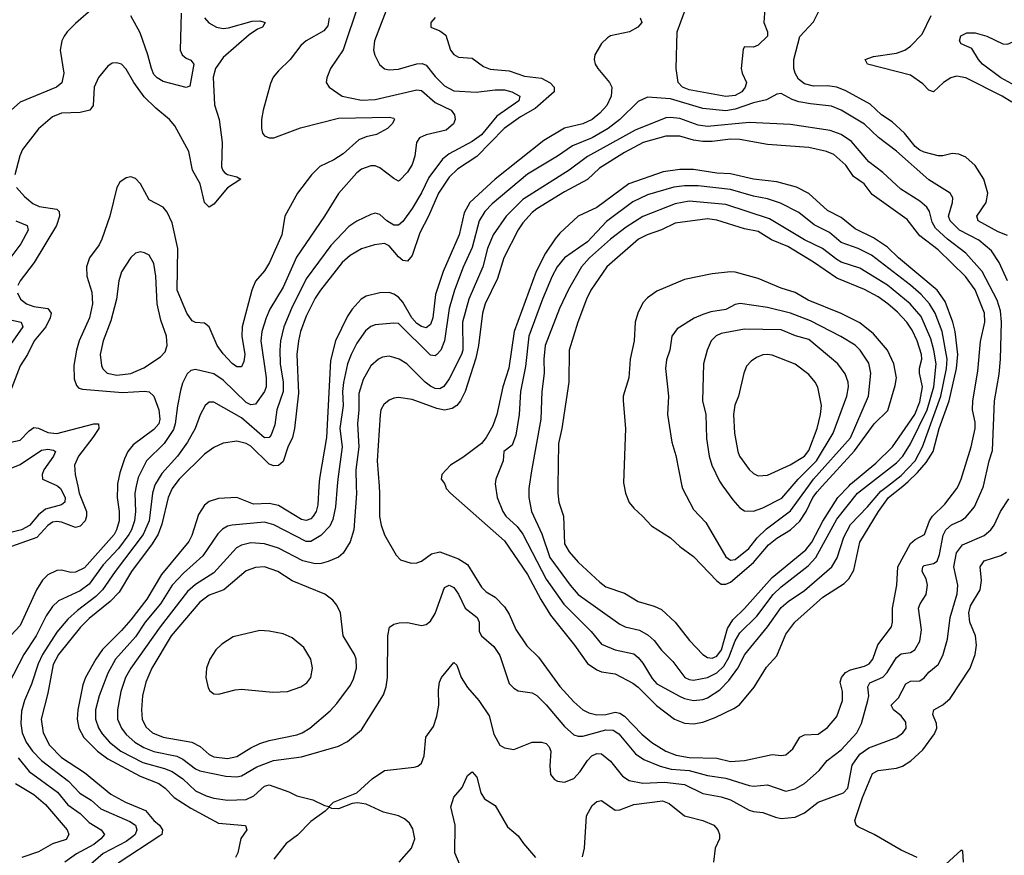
# Model space of a CAD drawing. Header units: inches. Extents: x 1682530 to 1839546, y 640742 to 791647.
# Tile 326 of 656: x 1750568 to 1754837, y 718399 to 722022. Entities that reach past the tile are written whole.
import ezdxf

# ---------------------------------------------------------------- set-up
doc = ezdxf.new("R2010")
doc.units = ezdxf.units.IN
doc.header["$MEASUREMENT"] = 0
doc.layers.add('B7751', color=7, linetype='Continuous')
doc.layers.add('B7752', color=7, linetype='Continuous')

msp = doc.modelspace()

# ---------------------------------------------------------------- linework, layer by layer
at = {"layer": 'B7751', "color": 5}
for points, elevation in [([(1750820.3, 720000), (1750826.8, 719970), (1750857.6, 719890), (1750858.7, 719870), (1750852.8, 719850), (1750830, 719825.5), (1750810, 719819.9), (1750750, 719843.5), (1750730, 719847.1), (1750710, 719843.1), (1750690, 719829.3), (1750642.8, 719777.2), (1750507.7, 719730)], 680), ([(1750992.8, 720000), (1750991.3, 719950), (1751000.4, 719890), (1751000.1, 719850), (1750988.8, 719810), (1750978.1, 719790), (1750850, 719645.3), (1750810, 719626.1), (1750790, 719625.8), (1750750, 719635.3), (1750730, 719633.9), (1750690, 719614.6), (1750667.3, 719592.7), (1750641, 719550), (1750570, 719396.2), (1750509.5, 719330.5)], 720), ([(1751073.9, 720000), (1751067.3, 719970), (1751070.7, 719890), (1751066.2, 719850), (1751053.3, 719810), (1751041.8, 719790), (1750997.2, 719730), (1750930, 719659), (1750870, 719574.6), (1750830, 719546.2), (1750737.4, 719502.6), (1750710, 719477.8), (1750682.9, 719437.1), (1750639.2, 719350), (1750586.4, 719270), (1750519.5, 719140.5)], 740), ([(1750733.5, 720000), (1750745.3, 719990), (1750765.1, 719950), (1750764.1, 719930), (1750750, 719919.4), (1750679.9, 719900.1), (1750650, 719875.2), (1750610.8, 719829.2), (1750575.7, 719810), (1750530, 719799.4)], 660), ([(1751153.4, 720000), (1751144, 719970), (1751129.8, 719850), (1751103.6, 719790), (1750982, 719630), (1750927.7, 719550), (1750898.8, 719521.2), (1750818.8, 719461.2), (1750777.5, 719422.5), (1750730, 719366.4), (1750666.7, 719270), (1750647.9, 719230), (1750619.1, 719140.9), (1750588.8, 719070), (1750576.5, 719023.5), (1750573, 718970), (1750579.4, 718930), (1750596.6, 718890), (1750624.2, 718850), (1750663.3, 718810), (1750780.5, 718720.5), (1750829.2, 718669.2), (1750878.3, 718638.3), (1750920.7, 718600.7), (1751046, 718546), (1751070.1, 718530), (1751076.8, 718510), (1751068.7, 718490), (1751059.1, 718480.9), (1751030, 718459.1), (1750930, 718406.6), (1750865.4, 718350)], 760), ([(1751237.3, 720000), (1751229.8, 719990.2), (1751212.3, 719950), (1751185, 719835), (1751168.3, 719791.7), (1751142.7, 719750), (1751052.8, 719630), (1750999.4, 719540.6), (1750960.9, 719499.1), (1750870, 719426.1), (1750832, 719388), (1750736.6, 719270), (1750713.4, 719226.6), (1750690, 719102.4), (1750661.6, 718990), (1750670.8, 718930), (1750697.2, 718877.2), (1750750, 718823.1), (1750850, 718758.3), (1750964.2, 718664.2), (1751026.7, 718630), (1751113.7, 718593.7), (1751149.5, 718549.5), (1751174.8, 718530), (1751187.5, 718510), (1751184.2, 718490), (1751176.5, 718483.5), (1750995.2, 718364.8)], 780), ([(1751865.8, 720000), (1751861.1, 719918.9), (1751853, 719890), (1751841.2, 719870), (1751830, 719858.1), (1751810, 719851.4), (1751790, 719855.6), (1751690, 719916.1), (1751650, 719924.2), (1751582.3, 719922.3), (1751510, 719951.1), (1751430, 719946.5), (1751390, 719932.7), (1751370, 719917.4), (1751342.9, 719877.1), (1751314.6, 719785.4), (1751301, 719759), (1751183.8, 719616.2), (1751119.9, 719510), (1751050, 719420.1), (1751010, 719373.6), (1750927.9, 719292.1), (1750898, 719250), (1750854.3, 719170), (1750841.8, 719138.2), (1750819.9, 719030), (1750817.5, 718990), (1750825.2, 718950), (1750847.1, 718910), (1750906.2, 718850), (1750950, 718816.8), (1751090, 718742.3), (1751171, 718710), (1751199.8, 718690), (1751238.7, 718650), (1751310, 718603.8), (1751430, 718538.8), (1751547.7, 718527.7), (1751552.9, 718510), (1751527.6, 718472.4), (1751514.5, 718410), (1751504.1, 718390)], 820), ([(1751944.8, 720000), (1751937.5, 719910), (1751925.4, 719854.6), (1751913.2, 719826.8), (1751873.7, 719786.3), (1751830, 719759.4), (1751810, 719759.6), (1751670, 719832.2), (1751630, 719843.4), (1751490, 719829.9), (1751470, 719825.7), (1751447.2, 719812.8), (1751427.5, 719792.5), (1751362.5, 719697.5), (1751277.9, 719622.1), (1751229.7, 719570), (1751178.4, 719490), (1751112.8, 719410), (1751070, 719345.8), (1750983.4, 719250), (1750950, 719188.9), (1750912.4, 719090), (1750897.7, 719030), (1750897.7, 718990), (1750910, 718951.3), (1750925.8, 718925.8), (1750957.5, 718890), (1751006.7, 718850), (1751101.9, 718801.9), (1751195.9, 718775.9), (1751230, 718762.2), (1751275.5, 718730), (1751330, 718678.4), (1751376.5, 718656.5), (1751410, 718646.5), (1751470, 718637.7), (1751550, 718640.8), (1751583, 718657), (1751630, 718699.6), (1751650, 718705.4), (1751734.7, 718674.7), (1751770, 718656.5), (1751839.9, 718639.9), (1751890, 718614.8), (1751910, 718611.3), (1751928.7, 718630), (1752030, 718670.4), (1752095.8, 718730), (1752150, 718767.3), (1752278.2, 718781.8), (1752294.1, 718785.9), (1752310, 718798), (1752321.5, 718830), (1752328.8, 718911.2), (1752362.5, 718957.5), (1752376.9, 719003.1), (1752385, 719050), (1752383.3, 719116.7), (1752387.6, 719150), (1752397.3, 719170), (1752450, 719234.9), (1752463.2, 719223.2), (1752482.2, 719170), (1752510, 719126.2), (1752558.2, 719070), (1752604.1, 719004.1), (1752624.1, 718924.1), (1752650, 718877.3), (1752670, 718865.8), (1752710, 718858.6), (1752790, 718889.2), (1752830, 718890.2), (1752850, 718884), (1752864, 718870), (1752871.6, 718850), (1752867, 718787), (1752870.2, 718750.2), (1752887.3, 718727.3), (1752900.2, 718720.2), (1752930, 718716.9), (1752970, 718732.7), (1752998.1, 718761.9), (1753029.9, 718810), (1753048.4, 718830), (1753070, 718840.9), (1753090, 718839.3), (1753130, 718807.7), (1753182.2, 718742.2), (1753210, 718723.5), (1753270, 718711.5), (1753364, 718716), (1753450, 718706.3), (1753530, 718667.6), (1753610, 718652.4), (1753650, 718639.6), (1753730, 718595), (1753750, 718588.6), (1753790, 718584.1), (1753844.2, 718564.2), (1753870, 718559.4), (1753930, 718565.1), (1753970, 718582.6), (1754030, 718629.4), (1754140.3, 718670), (1754157.7, 718690), (1754177.7, 718790), (1754210, 718837.1), (1754250, 718865.3), (1754370, 718910.2), (1754397.4, 718930), (1754410.6, 718950), (1754410, 718976.2), (1754390, 719004), (1754356.9, 719030), (1754346.2, 719050), (1754377.5, 719082.5), (1754410, 719143.2), (1754430, 719153.7), (1754470, 719155), (1754490, 719169.1), (1754510, 719193.7), (1754550, 719226), (1754570, 719265.5), (1754590, 719336.3), (1754601.3, 719430), (1754632.1, 719532.1), (1754634.8, 719570), (1754618.1, 719650), (1754629.9, 719710), (1754654.8, 719745.2), (1754750, 719786), (1754778.8, 719810), (1754792.7, 719830), (1754819.9, 719890), (1754855.9, 719944.1)], 840), ([(1752027.4, 720000), (1752027.9, 719967.9), (1752017.1, 719810), (1752001.6, 719758.4), (1751971, 719709), (1751950, 719692.3), (1751906.3, 719673.7), (1751875.1, 719664.9), (1751850, 719663.5), (1751795.5, 719675.5), (1751690, 719731.4), (1751630, 719749.9), (1751570, 719754.3), (1751530, 719744), (1751507.7, 719732.3), (1751410, 719623.6), (1751330, 719573.6), (1751296.4, 719543.6), (1751177.7, 719390), (1751050.6, 719210), (1751027.5, 719170), (1751007.3, 719110), (1750992.1, 719030), (1750992.2, 718990), (1751009.1, 718950), (1751030, 718922.5), (1751067, 718890), (1751106, 718866), (1751150, 718849.1), (1751250, 718828.5), (1751275.4, 718815.4), (1751330, 718773.7), (1751350, 718766), (1751462.2, 718742.2), (1751510, 718739.3), (1751530, 718743.5), (1751596.6, 718783.4), (1751669, 718810), (1751790, 718826.4), (1751950, 718871.7), (1751990, 718893.1), (1752050, 718942.7), (1752145.2, 719094.8), (1752157.3, 719130), (1752163.4, 719170), (1752164.1, 719350), (1752172.2, 719387.8), (1752190, 719402), (1752213.3, 719406.7), (1752250, 719408), (1752310, 719395.8), (1752330, 719399.3), (1752350, 719414.9), (1752370, 719448), (1752410, 719559.6), (1752430, 719570.2), (1752450, 719560.2), (1752470, 719531.8), (1752498.9, 719470), (1752551.8, 719430), (1752560.9, 719410), (1752559.7, 719370), (1752570.2, 719350), (1752624.2, 719304.2), (1752650, 719264.9), (1752690, 719144.7), (1752710, 719123.2), (1752730, 719112.1), (1752790, 719102.9), (1752810, 719092.1), (1752850.9, 719050.9), (1752930, 718957), (1752970, 718921.9), (1752990, 718915.6), (1753010, 718915.7), (1753110, 718942.5), (1753141.7, 718941.7), (1753165.8, 718925.8), (1753238.4, 718838.4), (1753274.4, 718814.4), (1753344.9, 718784.9), (1753393.1, 718773.1), (1753470, 718766.2), (1753550, 718745.2), (1753630, 718733.6), (1753730, 718701.3), (1753750, 718698.5), (1753810, 718704), (1753890, 718677.3), (1753930, 718687.1), (1753969.9, 718710), (1754033.8, 718766.2), (1754068.8, 718810), (1754130, 718856.2), (1754197.3, 718930), (1754217.1, 718970), (1754245.7, 719070), (1754249, 719090), (1754245.2, 719130), (1754253.4, 719146.6), (1754310, 719171.4), (1754328.3, 719191.7), (1754370, 719256.1), (1754390, 719273.1), (1754430, 719279), (1754449.3, 719290.7), (1754470, 719327.6), (1754477.2, 719377.2), (1754465.4, 719470), (1754471.6, 719490), (1754498, 719530), (1754504.2, 719570), (1754497.6, 719597.6), (1754481, 719630), (1754483.8, 719650), (1754490, 719655.6), (1754530, 719664.2), (1754545, 719675), (1754556.4, 719703.6), (1754572.2, 719787.8), (1754582.6, 719810), (1754608.1, 719831.9), (1754649.1, 719850.9), (1754670, 719865.9), (1754707.4, 719910), (1754744.7, 719995.3), (1754745.8, 720000)], 860), ([(1752126.3, 720000), (1752128.4, 719970), (1752127.9, 719867.9), (1752135.1, 719830), (1752150, 719788.7), (1752200.2, 719700.2), (1752219.9, 719679.9), (1752265.1, 719665.1), (1752290, 719666.7), (1752310, 719674.7), (1752354.1, 719705.9), (1752390, 719714.2), (1752470, 719685.1), (1752510, 719659.6), (1752570, 719562), (1752590, 719541.8), (1752630, 719517.7), (1752670, 719476.8), (1752690, 719444.2), (1752718.7, 719378.7), (1752766.7, 719306.7), (1752817.9, 719257.9), (1752910, 719130.8), (1752970, 719065.1), (1753010.1, 719030.1), (1753036.3, 719016.3), (1753070, 719007.5), (1753110, 719009.4), (1753150, 719019.1), (1753170, 719015.4), (1753190, 719002.1), (1753264.8, 718924.8), (1753308.7, 718888.7), (1753370, 718851.3), (1753414, 718834), (1753470, 718823.4), (1753590, 718820.5), (1753650, 718806.4), (1753710, 718809.5), (1753830, 718836.8), (1753870, 718832.1), (1753890, 718834.4), (1753919.4, 718860.6), (1753950, 718911), (1753970, 718920.9), (1754030, 718924.9), (1754070, 718952.6), (1754110, 719000.3), (1754135, 719070), (1754135.9, 719110), (1754125.8, 719150), (1754131.4, 719170), (1754148.7, 719191.3), (1754170, 719204), (1754230, 719219), (1754251.1, 719230), (1754266.1, 719250), (1754288.3, 719311.7), (1754347.1, 719390), (1754351.6, 719410), (1754351.7, 719470), (1754370.6, 719570), (1754375.6, 719650), (1754430, 719751), (1754450, 719768.3), (1754490.3, 719789.7), (1754512.6, 719850), (1754525.4, 719870), (1754579, 719921), (1754630.9, 719989.1), (1754636, 720000)], 880), ([(1752414.1, 720000), (1752417.6, 719990), (1752435.6, 719970), (1752670, 719763.2), (1752770, 719616.3), (1752827.8, 719507.8), (1752870, 719439.8), (1752974, 719310), (1753030, 719231.4), (1753070, 719203.1), (1753090, 719195), (1753150, 719186.3), (1753226.2, 719146.2), (1753250, 719128.2), (1753329.2, 719049.2), (1753407.5, 718990), (1753450, 718971.5), (1753490, 718968.9), (1753530, 718977), (1753582.8, 718997.2), (1753664.6, 719035.4), (1753688.5, 719051.5), (1753752.4, 719127.6), (1753805.4, 719214.6), (1753850, 719263.9), (1753890, 719358.5), (1753928.4, 719410), (1754050, 719517.9), (1754142.6, 719577.4), (1754162.8, 719597.2), (1754184.9, 719635.1), (1754210, 719756.5), (1754290.9, 719890), (1754334.6, 719950), (1754396.4, 720000)], 920), ([(1752630.8, 720000), (1752638.2, 719950), (1752662.6, 719890), (1752675.9, 719870), (1752724.6, 719824.6), (1752750, 719790.9), (1752850, 719596), (1752927.7, 719487.7), (1753045.6, 719370), (1753090, 719314), (1753150, 719289.6), (1753230, 719272.6), (1753250, 719256.8), (1753270, 719232.4), (1753310, 719165.3), (1753330, 719141.9), (1753428.5, 719088.5), (1753450, 719078.7), (1753490, 719070.5), (1753530, 719074), (1753550, 719081.2), (1753603.5, 719116.5), (1753642.5, 719157.5), (1753681.5, 719210), (1753711.9, 719270), (1753810.7, 719390), (1753870, 719473.7), (1753899.8, 719500.2), (1753970, 719547.4), (1754089.4, 719650), (1754111.6, 719688.4), (1754141, 719779), (1754170, 719833.6), (1754244.1, 719910), (1754301.6, 719978.4), (1754329.7, 720000)], 940), ([(1752777.1, 720000), (1752775.7, 719990), (1752775, 719950), (1752787, 719890), (1752832.3, 719792.3), (1752867.3, 719690), (1752955.1, 719570), (1752990, 719530.1), (1753170, 719401.6), (1753192.7, 719390), (1753255.7, 719375.7), (1753293.4, 719353.4), (1753318.4, 719330), (1753350, 719288.1), (1753400, 719240), (1753452.4, 719170), (1753470, 719161.5), (1753490, 719158.5), (1753550, 719169.6), (1753590, 719190.4), (1753620.4, 719219.6), (1753643.2, 719256.8), (1753670, 719329.4), (1753690, 719363.8), (1753763.9, 719436.1), (1753835, 719530), (1753870, 719563.3), (1753986.2, 719653.8), (1754019.9, 719690), (1754110, 719856), (1754200.5, 719970), (1754239.5, 720000)], 960), ([(1752901.5, 720000), (1752901, 719970), (1752906.2, 719930), (1752925.7, 719870), (1752930.8, 719750), (1752950, 719714.7), (1752990, 719669.4), (1753082.8, 719582.8), (1753110, 719563.5), (1753190, 719535), (1753250, 719500.2), (1753319.1, 719479.1), (1753350, 719464.8), (1753410, 719410.2), (1753472.5, 719330), (1753530, 719269.5), (1753550, 719256.4), (1753570, 719253.6), (1753590, 719262.7), (1753610.4, 719290), (1753637.2, 719382.8), (1753659.7, 719420.3), (1753710.4, 719469.6), (1753830, 719604.2), (1753976.5, 719723.5), (1754002.8, 719757.2), (1754050, 719847.5), (1754115.6, 719950), (1754162.7, 720000)], 980), ([(1753188.8, 720000), (1753193.9, 719970), (1753210, 719929), (1753230, 719903.6), (1753268.8, 719870), (1753307, 719827), (1753390, 719775.6), (1753430, 719738), (1753490, 719694.2), (1753590, 719589.5), (1753610, 719575.4), (1753630, 719574.6), (1753650, 719583.3), (1753750, 719669.3), (1753815.1, 719744.9), (1753850, 719773.5), (1753910.4, 719810), (1753950, 719848.4), (1753977.3, 719890), (1754006.6, 719950), (1754024.9, 719975.1), (1754047.7, 720000)], 1020), ([(1753439.2, 720000), (1753441.2, 719990), (1753490, 719898.3), (1753542.2, 719842.2), (1753630, 719693.4), (1753650, 719679.4), (1753670, 719682), (1753729.9, 719730), (1753764.7, 719775.3), (1753805.6, 719814.4), (1753910, 719892.4), (1753988.4, 720000)], 1040), ([(1753616.6, 720000), (1753659.7, 719939.7), (1753690, 719906.3), (1753710, 719893.1), (1753750, 719891.9), (1753790, 719905.3), (1753872.1, 719947.9), (1753916.8, 720000)], 1060), ([(1754458.9, 718390), (1754390, 718422), (1754272.8, 718490), (1754203.1, 718523.1), (1754194, 718530), (1754189.1, 718550), (1754221.7, 718650), (1754265.8, 718754.2), (1754290, 718767.4), (1754370, 718777.2), (1754394.9, 718785.1), (1754431.6, 718808.4), (1754484.1, 718855.9), (1754533.9, 718926.1), (1754544.3, 718950), (1754542.5, 718970), (1754526.3, 719010), (1754530.7, 719029.3), (1754570, 719051.8), (1754601.7, 719078.3), (1754688.9, 719210), (1754710.7, 719270), (1754715.7, 719310), (1754711.4, 719350), (1754687.8, 719410), (1754682.2, 719450), (1754690, 719481.3), (1754731.8, 719550), (1754737.9, 719590), (1754732.7, 719650), (1754750, 719675.2), (1754821.4, 719698.6), (1754846.8, 719713.2)], 820), ([(1750561.8, 718821.8), (1750610, 718762.1), (1750732.3, 718672.3), (1750777.3, 718617.3), (1750830, 718580.1), (1750870, 718540.9), (1750921.8, 718510), (1750935.8, 718490), (1750920.1, 718470), (1750890, 718446.1), (1750814.6, 718405.4), (1750763.5, 718370)], 740), ([(1752496.9, 718310), (1752455.4, 718410), (1752456.5, 718530), (1752437.3, 718610), (1752450, 718650.6), (1752487.2, 718692.8), (1752510, 718745.5), (1752530, 718761.3), (1752550, 718738), (1752567.1, 718670), (1752583.4, 718643.4), (1752630, 718614.4), (1752682.8, 718522.8), (1752730, 718483.7), (1752752.6, 718450), (1752804.7, 718390)], 820), ([(1750550.7, 718710.7), (1750630, 718662.2), (1750679.8, 718619.8), (1750773.6, 718510), (1750781.3, 718490), (1750770, 718467), (1750710, 718449.4), (1750650, 718414.3), (1750577.1, 718390)], 720), ([(1752213.6, 718370), (1752267.6, 718430), (1752281.1, 718470), (1752273.2, 718513.2), (1752258, 718538), (1752237.3, 718557.3), (1752210, 718569.8), (1752145.8, 718585.8), (1752070, 718620.5), (1752033, 718627), (1752010, 718623.7), (1751950, 718600.9), (1751922, 718602), (1751910, 718608), (1751892, 718590), (1751830, 718545.4), (1751773.1, 718486.9), (1751724.2, 718450), (1751670, 718382.4)], 840), ([(1753007.7, 718392.3), (1753017, 718430), (1753025.3, 718570), (1753050, 718615.2), (1753070, 718632.6), (1753090, 718637.3), (1753150, 718595.2), (1753170, 718596.3), (1753230, 718619.9), (1753354.9, 718634.9), (1753383.7, 718623.7), (1753450.8, 718570.8), (1753530.5, 718550), (1753577.4, 718530), (1753594.4, 718510), (1753601.8, 718490), (1753602.3, 718470), (1753583.1, 718430), (1753575.6, 718370)], 820), ([(1754659.1, 718370), (1754656.6, 718416.6), (1754650, 718421.7), (1754550, 718330.6)], 820)]:
    msp.add_lwpolyline(points, dxfattribs=dict(at, elevation=elevation))
for points, elevation in [([(1751630, 719650.5), (1751590, 719647.3), (1751550, 719632.1), (1751454, 719550), (1751390, 719526.6), (1751350, 719497.3), (1751224.8, 719350), (1751141.3, 719210), (1751115.4, 719150), (1751100.9, 719090), (1751096.1, 719030), (1751098.7, 718990), (1751115.5, 718955.5), (1751144.6, 718930), (1751190.7, 718910.7), (1751314.7, 718890), (1751350.4, 718870.4), (1751390, 718836.4), (1751410, 718826.4), (1751470, 718818.3), (1751510, 718827.3), (1751570, 718864.9), (1751610, 718884.2), (1751650, 718896.7), (1751770, 718922), (1751793.3, 718930), (1751826, 718950), (1751914.3, 719025.7), (1751943, 719057), (1752002.8, 719137.2), (1752015.9, 719164.1), (1752028.2, 719210), (1752027.4, 719250), (1752019.5, 719270), (1751971, 719350), (1751958.5, 719450), (1751943.7, 719483.7), (1751926, 719506), (1751891.9, 719531.9), (1751750, 719588.5), (1751687.4, 719630)], 880), ([(1751610, 719373.3), (1751493.3, 719346.7), (1751445.4, 719314.6), (1751418.6, 719290), (1751392.5, 719250), (1751377.7, 719210), (1751375.2, 719170), (1751384.9, 719124.9), (1751392.4, 719112.4), (1751410, 719099.1), (1751430, 719098), (1751502.8, 719117.2), (1751530, 719119.6), (1751666.3, 719106.3), (1751730, 719109.5), (1751787.7, 719130), (1751813, 719147), (1751829.9, 719170), (1751838.4, 719210), (1751830.8, 719250), (1751799.6, 719299.6), (1751750, 719342.1), (1751710, 719359.3), (1751650, 719370.9)], 920)]:
    msp.add_lwpolyline(points, close=True, dxfattribs=dict(at, elevation=elevation))
at = {"layer": 'B7752', "color": 5}
for points, elevation in [([(1752179.5, 722120.5), (1752106.3, 721930), (1752102.7, 721890), (1752107.8, 721867.8), (1752127.6, 721827.6), (1752149.4, 721809.4), (1752170, 721805.4), (1752210, 721807.4), (1752290, 721830.6), (1752312.8, 721832.8), (1752330, 721825.4), (1752370, 721775.8), (1752410, 721736), (1752450, 721713), (1752547.2, 721707.2), (1752630, 721718.6), (1752670, 721718.2), (1752701.5, 721710), (1752737.2, 721690), (1752731.6, 721670), (1752636.3, 721603.7), (1752570, 721522.3), (1752530, 721493.9), (1752430, 721440.9), (1752402, 721418), (1752342.2, 721337.8), (1752310, 721271.4), (1752270, 721203.2), (1752230, 721146.8), (1752210, 721130.8), (1752190, 721131.6), (1752160.4, 721150), (1752130, 721176.9), (1752110, 721182.6), (1752090, 721177.3), (1752030, 721149.1), (1751995, 721125), (1751916.7, 721043.3), (1751810, 720899.1), (1751746.5, 720770), (1751713.8, 720690), (1751699.5, 720630), (1751696.4, 720590), (1751698, 720530), (1751711.1, 720450), (1751710.1, 720410), (1751683.1, 720330), (1751674.4, 720265.6), (1751658.2, 720221.8), (1751650, 720210.6), (1751630, 720209.9), (1751530, 720295.4), (1751410, 720363.7), (1751390, 720364.2), (1751372.9, 720350), (1751351.3, 720308.7), (1751329, 720250), (1751296.3, 720190), (1751253.1, 720130), (1751184.8, 720055.2), (1751156.6, 720010), (1751153.4, 720000)], 760), ([(1750890, 722075.6), (1750810, 722006.2), (1750774, 721970), (1750760.8, 721950), (1750751.3, 721930), (1750743.6, 721890), (1750759.8, 721790), (1750751.1, 721748.9), (1750727.4, 721730), (1750570, 721664.1), (1750520.4, 721619.6)], 660), ([(1752036.8, 722090), (1751970, 721891.1), (1751916.5, 721810), (1751899.5, 721770), (1751897.1, 721750), (1751910.4, 721730), (1751967, 721690), (1752050, 721673.6), (1752110, 721675.5), (1752290, 721717.6), (1752310, 721714.6), (1752370, 721663.3), (1752438.4, 721630), (1752454, 721610), (1752456.8, 721590), (1752449.5, 721570), (1752416.5, 721543.5), (1752330, 721523.1), (1752301.5, 721510), (1752288.5, 721490), (1752280.7, 721430), (1752270, 721393.7), (1752250, 721360.8), (1752215, 721325), (1752210, 721322.4), (1752190, 721333), (1752130, 721379.9), (1752110, 721389.1), (1752090, 721389), (1752050, 721373.7), (1752030, 721357.7), (1751951.2, 721268.8), (1751889.4, 721170), (1751767.8, 720992.2), (1751710, 720862.8), (1751653.2, 720766.8), (1751636.3, 720730), (1751617.7, 720670), (1751614.4, 720630), (1751636.7, 720470), (1751636.8, 720430), (1751630, 720409.8), (1751590, 720355.8), (1751570, 720351.9), (1751550, 720361.9), (1751450, 720458.5), (1751410, 720486.9), (1751330, 720506), (1751310, 720501.3), (1751293.8, 720486.2), (1751274.4, 720445.6), (1751265.8, 720414.2), (1751252, 720348), (1751242.7, 720270), (1751234.6, 720245.4), (1751194.7, 720185.3), (1751117.7, 720110), (1751082.2, 720037.8), (1751073.9, 720000)], 740), ([(1753798.4, 722070), (1753794.3, 722010), (1753810.4, 721970), (1753810.4, 721950), (1753770, 721911.6), (1753750, 721903.6), (1753710, 721904), (1753705.1, 721894.9), (1753695.5, 721810), (1753699.7, 721790), (1753718.6, 721750), (1753713.9, 721730), (1753698.6, 721710), (1753670, 721693.1), (1753629.7, 721689.7), (1753470, 721718.7), (1753441.5, 721730), (1753423.3, 721750), (1753414.7, 721810), (1753418.5, 721970), (1753450, 722056.3)], 820), ([(1754850, 721086.8), (1754810, 721102.8), (1754724, 721150), (1754718, 721170), (1754758.4, 721230), (1754765, 721270), (1754748.2, 721330), (1754709.9, 721389.9), (1754670, 721426), (1754639.7, 721439.7), (1754610, 721441.8), (1754570, 721431.8), (1754550, 721431.6), (1754490, 721447.2), (1754470, 721456.9), (1754450, 721472.6), (1754403.4, 721530), (1754350, 721578.8), (1754304.1, 721610), (1754255.6, 721655.6), (1754150, 721713.2), (1754110, 721729.1), (1754070, 721734.8), (1754010, 721734.1), (1753970, 721743.6), (1753944.3, 721764.3), (1753929.9, 721790), (1753924.6, 721810), (1753924.1, 721850), (1753950.8, 721949.2), (1754010, 722012.7), (1754049, 722091)], 820), ([(1751370, 722030.3), (1751388.3, 722008.3), (1751421.7, 721990), (1751450, 721984.1), (1751473.7, 721986.3), (1751576.1, 722016.1), (1751610, 722016.6), (1751632.7, 722010), (1751621.7, 721990), (1751599.5, 721980.5), (1751563.9, 721956.1), (1751450, 721858.5), (1751417.5, 721810), (1751407.4, 721772.6), (1751412.4, 721652.4), (1751433.8, 721590), (1751445.9, 721490), (1751443.7, 721383.7), (1751448.5, 721368.5), (1751458.1, 721358.1), (1751470, 721350.8), (1751510, 721340.4), (1751527.3, 721330), (1751470, 721292.9), (1751410, 721222), (1751390, 721209.6), (1751379.3, 721219.3), (1751369.9, 721229.9), (1751350.4, 721310), (1751318.2, 721370), (1751301.1, 721450), (1751241.6, 721561.6), (1751217.8, 721590), (1751158.1, 721638.1), (1751107.9, 721687.9), (1751063.8, 721750), (1751030, 721808.2), (1751010, 721829.7), (1750990, 721835.8), (1750970, 721833.3), (1750950, 721820.7), (1750910, 721772), (1750891, 721729), (1750887.7, 721650), (1750872.6, 721630), (1750830, 721620.2), (1750750, 721617.2), (1750710, 721600.5), (1750650.5, 721549.5), (1750581.1, 721458.9), (1750568.8, 721431.2), (1750548, 721350)], 680), ([(1751910.1, 722030), (1751904.3, 721995.7), (1751886.6, 721973.4), (1751810.2, 721930), (1751787.3, 721910), (1751741.3, 721850), (1751690, 721800.7), (1751667.7, 721772.3), (1751655.2, 721744.8), (1751624.4, 721630), (1751617.4, 721590), (1751616.8, 721550), (1751621.5, 721530), (1751630, 721519.3), (1751649.3, 721509.3), (1751670, 721509.3), (1751786.3, 721553.7), (1751950, 721595.1), (1752170, 721599.7), (1752190, 721595.5), (1752193.7, 721590), (1752182.6, 721570), (1752163, 721550), (1752115.1, 721524.9), (1752070, 721514.9), (1752038.6, 721501.4), (1751970, 721440.1), (1751930, 721414.4), (1751870, 721385.4), (1751833.1, 721350), (1751772.5, 721270), (1751717.7, 721170), (1751704.4, 721090), (1751651.9, 720970), (1751630, 720933.5), (1751591, 720889), (1751574.4, 720850), (1751533.2, 720690), (1751531.6, 720650), (1751545.1, 720570), (1751539.7, 720540.3), (1751530, 720517.7), (1751510, 720516.5), (1751490, 720531.2), (1751450, 720574), (1751424.7, 720610), (1751389.8, 720690), (1751370, 720706.3), (1751330, 720709.2), (1751315.8, 720715.8), (1751292.7, 720750), (1751250.4, 720850), (1751254, 721030), (1751230, 721141.1), (1751208.3, 721188.3), (1751189.8, 721210), (1751130, 721241), (1751091.6, 721310), (1751070, 721333.5), (1751050, 721340.4), (1751030, 721336.9), (1751002.8, 721317.2), (1750990, 721295.1), (1750959.5, 721170), (1750924.3, 721070), (1750913.3, 721046.7), (1750870.9, 720990), (1750858.4, 720950), (1750859.8, 720910), (1750881, 720841), (1750884.7, 720790), (1750870.5, 720730), (1750826.9, 720630), (1750814.4, 720590), (1750802.7, 720522.7), (1750805.3, 720465.3), (1750815.4, 720435.4), (1750825, 720425), (1750840.1, 720420.1), (1751013.9, 720406.1), (1751110, 720411.7), (1751130, 720408.6), (1751150.1, 720390.1), (1751171.1, 720331.1), (1751176.5, 720290), (1751171.6, 720270), (1751150, 720245), (1751060.5, 720179.5), (1751037.1, 720150), (1751022.1, 720117.9), (1751002.7, 720057.3), (1750993.1, 720010), (1750992.8, 720000)], 720), ([(1751268.6, 722050), (1751264.7, 721890), (1751272.3, 721870), (1751290, 721854.7), (1751310, 721847.2), (1751323.2, 721830), (1751306, 721734), (1751290, 721728), (1751190, 721754.8), (1751163.9, 721770), (1751150, 721784.8), (1751139.2, 721810), (1751123.7, 721870), (1751090, 721965.1), (1751050, 722038.7)], 660), ([(1752370, 722031.5), (1752350.7, 722010), (1752351, 721990), (1752390, 721974), (1752415.2, 721955.2), (1752435.5, 721890), (1752450, 721871.6), (1752470, 721859.3), (1752530, 721855.5), (1752579.6, 721819.6), (1752607.6, 721807.6), (1752690, 721800.7), (1752756.9, 721776.9), (1752830, 721767.9), (1752868.6, 721748.6), (1752884.8, 721730), (1752886, 721710), (1752802.3, 721637.7), (1752738.8, 721601.2), (1752669.1, 721550.9), (1752550, 721428.4), (1752466.4, 721373.6), (1752430, 721339.6), (1752384.6, 721270), (1752341.3, 721170), (1752302.4, 721097.6), (1752270, 720999.3), (1752250, 720975.8), (1752230, 720977.4), (1752210, 720994.2), (1752170, 721041.8), (1752150, 721052.4), (1752106.3, 721046.3), (1752050, 721028.7), (1752000.9, 720999.1), (1751966.8, 720970), (1751872.5, 720850), (1751850, 720815), (1751810, 720737.1), (1751785.8, 720670), (1751776.6, 720630), (1751770.4, 720570), (1751777.6, 720402.4), (1751760.1, 720250), (1751750.5, 720210), (1751731.1, 720168.9), (1751710, 720106.2), (1751690, 720089.2), (1751670, 720087.2), (1751650, 720095.5), (1751570, 720172.7), (1751550, 720185.2), (1751510, 720194.7), (1751450, 720186.5), (1751410, 720166.6), (1751370, 720138), (1751260.3, 720030), (1751237.3, 720000)], 780), ([(1753258.7, 722030), (1753264.9, 722010), (1753248.5, 721990), (1753212.4, 721970), (1753130, 721952.7), (1753115.9, 721944.1), (1753090, 721918.7), (1753062.3, 721870), (1753058.5, 721850), (1753063.2, 721830), (1753074.3, 721810), (1753125.8, 721750), (1753135, 721730), (1753132.4, 721690), (1753113.3, 721650), (1753083.8, 721616.2), (1753050, 721588.7), (1753010, 721570.7), (1752930, 721551.2), (1752841.3, 721498.7), (1752629.8, 721330.2), (1752519.7, 721230), (1752495.9, 721184.1), (1752473.6, 721090), (1752404.6, 720930), (1752370.4, 720830), (1752359.7, 720730), (1752350, 720700.7), (1752330, 720686.7), (1752310, 720691.4), (1752290, 720705.4), (1752268.9, 720728.9), (1752230, 720797.5), (1752210, 720819.2), (1752190, 720832.6), (1752170, 720839), (1752130, 720837.5), (1752070, 720823), (1752049.4, 720810), (1752010, 720767.2), (1751990, 720737.4), (1751936.9, 720630), (1751916, 720544), (1751898.8, 720210), (1751867.7, 720032.3), (1751865.8, 720000)], 820), ([(1754870, 721664.3), (1754827.7, 721690), (1754670, 721769.9), (1754630, 721776.8), (1754604.4, 721770), (1754572.7, 721750), (1754530, 721708.7), (1754510, 721716.4), (1754483.6, 721743.6), (1754430, 721781.8), (1754243.5, 721830), (1754233, 721850), (1754270, 721862.2), (1754370, 721876.7), (1754405, 721890), (1754430, 721906.8), (1754479.9, 721960.1), (1754520.3, 722039.7)], 780), ([(1754850.5, 720890), (1754815, 720970), (1754780.7, 721020.7), (1754726.4, 721066.4), (1754642, 721110), (1754601.9, 721150), (1754594.1, 721170), (1754612.8, 721230), (1754613, 721250), (1754602.4, 721270), (1754510, 721328.3), (1754370, 721451.7), (1754290.7, 721510.7), (1754230, 721569.3), (1754130, 721630.4), (1754087.9, 721647.9), (1753996.9, 721656.9), (1753946.7, 721666.7), (1753916.8, 721676.8), (1753870, 721701.5), (1753850, 721698.6), (1753805.8, 721674.2), (1753750, 721661.2), (1753670, 721634), (1753630, 721627.2), (1753530, 721637.1), (1753390, 721678.5), (1753290, 721686.8), (1753250, 721667), (1753170.1, 721590), (1753120.1, 721550), (1753050, 721509.6), (1752964.6, 721475.4), (1752899.3, 721430), (1752770, 721352.1), (1752616.4, 721223.6), (1752584.2, 721190), (1752560.3, 721150), (1752530, 721035.1), (1752490.4, 720949.6), (1752453.5, 720850), (1752430.1, 720770), (1752410.1, 720629.9), (1752393.8, 720590), (1752377.2, 720570), (1752370, 720564.5), (1752350, 720567.8), (1752210, 720704.2), (1752190, 720707), (1752110, 720698.7), (1752090, 720691.2), (1752067.1, 720672.9), (1752030, 720620.3), (1752004.7, 720570), (1751990.1, 720530), (1751971.6, 720448.4), (1751967.6, 720410), (1751970.1, 720349.9), (1751956.5, 720250), (1751966.6, 720170), (1751947.3, 720030), (1751944.8, 720000)], 840), ([(1754745.8, 720000), (1754770.4, 720109.6), (1754785.7, 720154.3), (1754794.9, 720370), (1754814.8, 720485.2), (1754819.9, 720550), (1754825.1, 720710), (1754820.1, 720760.1), (1754805.6, 720805.6), (1754740.1, 720930), (1754670.2, 721010.2), (1754590.6, 721070.6), (1754538.6, 721118.6), (1754523.6, 721143.6), (1754512.6, 721190), (1754501.1, 721210), (1754470, 721236), (1754387.8, 721287.8), (1754310, 721359.5), (1754250, 721405.7), (1754174.1, 721494.1), (1754130, 721524.6), (1754081.9, 721541.9), (1753910, 721567.6), (1753730, 721576.9), (1753550, 721558.7), (1753510, 721565.5), (1753430, 721593.5), (1753390, 721598.5), (1753370, 721596.5), (1753236.5, 721543.5), (1753030, 721428.8), (1752950, 721370.3), (1752750, 721241.9), (1752676.8, 721170), (1752620.5, 721090), (1752595.9, 721030), (1752576.7, 720950), (1752515.2, 720810), (1752487.8, 720710), (1752490, 720589.7), (1752484.1, 720570), (1752430, 720465.6), (1752407.6, 720432.4), (1752390, 720422.3), (1752370, 720423.6), (1752350, 720432.7), (1752325.9, 720450), (1752246.2, 720530), (1752213.3, 720550), (1752190, 720558), (1752170, 720563.2), (1752140.9, 720559.1), (1752123.2, 720550), (1752090, 720521.8), (1752058.1, 720461.9), (1752038.4, 720401.6), (1752038.8, 720330), (1752033.4, 720270), (1752039, 720170), (1752026.1, 720070), (1752027.4, 720000)], 860), ([(1754636, 720000), (1754649.9, 720030), (1754693.4, 720170), (1754710.3, 720250.3), (1754710, 720277.2), (1754698.6, 720330), (1754700.3, 720370), (1754721.4, 720498.6), (1754733.3, 720626.7), (1754752, 720710), (1754750.6, 720749.4), (1754710.2, 720850.2), (1754668.8, 720908.8), (1754550, 721024.6), (1754470, 721085.4), (1754415.4, 721155.4), (1754264.2, 721264.2), (1754229.9, 721309.9), (1754182.7, 721342.7), (1754150, 721391.2), (1754097.2, 721437.2), (1754066.6, 721450), (1753990, 721468.6), (1753810, 721481.3), (1753690, 721502.2), (1753650, 721504), (1753570, 721494.2), (1753530, 721493.8), (1753490, 721499.6), (1753430, 721517), (1753370, 721517.5), (1753271.3, 721490), (1753190, 721446.9), (1753082, 721378), (1753030, 721329.9), (1752930, 721276), (1752810, 721201.4), (1752790, 721186), (1752750, 721142.1), (1752729.3, 721110.7), (1752667.1, 720990), (1752639.6, 720900.4), (1752586.2, 720790), (1752574.3, 720750), (1752556.9, 720610), (1752545.6, 720554.4), (1752499.1, 720410), (1752478.9, 720370), (1752463.1, 720350), (1752443.4, 720336.6), (1752409.6, 720329.6), (1752376.2, 720336.2), (1752270, 720375.4), (1752210, 720384), (1752190, 720381.6), (1752170, 720372.7), (1752146.3, 720353.7), (1752134, 720330), (1752130.6, 720309.4), (1752118.8, 720110), (1752126.3, 720000)], 880), ([(1754396.4, 720000), (1754420.5, 720019.5), (1754460.5, 720059.5), (1754497.3, 720102.7), (1754527.7, 720150), (1754554.3, 720250), (1754597.8, 720370), (1754630, 720510), (1754634.9, 720570), (1754623.7, 720670), (1754613.9, 720710), (1754580.3, 720800.3), (1754545.6, 720850), (1754378.7, 720990), (1754330, 721036.2), (1754270, 721076.6), (1754190, 721115.3), (1754130, 721165), (1754070, 721195), (1753990, 721268.2), (1753935.4, 721295.4), (1753850, 721318.8), (1753750, 721330.6), (1753650, 721353.4), (1753590, 721356.9), (1753490, 721372.3), (1753430, 721372.8), (1753357.3, 721362.7), (1753209.5, 721310.5), (1753070, 721207.6), (1752990, 721170.4), (1752910, 721095.9), (1752890, 721071.7), (1752848, 721010), (1752807.9, 720930), (1752711.5, 720670), (1752688.2, 720511.8), (1752663.4, 720430), (1752637.2, 720310), (1752619.1, 720260.9), (1752591.1, 720210), (1752570, 720184.2), (1752490, 720123.8), (1752435.5, 720090), (1752398, 720050), (1752396, 720030), (1752410, 720011.3), (1752414.1, 720000)], 920), ([(1750555.2, 721295.2), (1750590, 721255.2), (1750625, 721225), (1750652.7, 721212.7), (1750730, 721200.9), (1750740.1, 721190), (1750741.7, 721170), (1750727.6, 721130), (1750631.2, 720970), (1750570.1, 720890), (1750560.5, 720870)], 680), ([(1754329.7, 720000), (1754390, 720046.2), (1754450.2, 720110), (1754482.6, 720170), (1754561.7, 720390), (1754585.9, 720510), (1754588.8, 720550), (1754567.3, 720670), (1754536.4, 720750), (1754511.9, 720790), (1754476.1, 720830), (1754430, 720871.1), (1754261.4, 721001.4), (1754203.8, 721030), (1754130, 721055.4), (1754079, 721099), (1754012.6, 721132.6), (1753946.2, 721186.2), (1753866.7, 721226.7), (1753810, 721245.8), (1753750, 721257.7), (1753650, 721286.3), (1753510, 721301.3), (1753450, 721302.2), (1753404.4, 721295.6), (1753290, 721262.3), (1753227, 721233), (1753112.8, 721147.2), (1753030, 721058.5), (1752929.8, 720990.2), (1752897.9, 720950), (1752876.3, 720910), (1752835.2, 720810), (1752774.9, 720650), (1752760.9, 720519.1), (1752739.7, 720410), (1752733.3, 720310), (1752718.7, 720221.3), (1752702.6, 720177.4), (1752667.6, 720150), (1752664.2, 720110), (1752633, 720030), (1752629.3, 720010), (1752630.8, 720000)], 940), ([(1754239.5, 720000), (1754370, 720100.5), (1754397.5, 720130), (1754430, 720183.1), (1754502.3, 720330), (1754530.6, 720430), (1754541.5, 720530), (1754531.8, 720590), (1754518.4, 720638.4), (1754475.7, 720735.7), (1754429, 720790), (1754330, 720870.7), (1754210, 720944.8), (1754130, 720970.7), (1754110, 720981.7), (1754048.6, 721030), (1753970, 721068.1), (1753819.4, 721159.4), (1753630, 721220.5), (1753470, 721235.1), (1753410, 721223.1), (1753270, 721168.6), (1753197.7, 721122.3), (1753130, 721070.8), (1753038.7, 720990), (1753003.6, 720950), (1752947, 720853), (1752908.6, 720770), (1752846.5, 720610), (1752840.4, 720550), (1752842.6, 720490), (1752832.3, 720410), (1752827.6, 720290), (1752786.6, 720066.6), (1752777.1, 720000)], 960), ([(1754162.7, 720000), (1754170, 720007.7), (1754280.3, 720099.7), (1754351.5, 720170), (1754448.4, 720310), (1754470, 720365.8), (1754482.2, 720430), (1754469.1, 720490), (1754469.4, 720510.6), (1754479.3, 720550), (1754477.6, 720570), (1754459.2, 720630), (1754436.7, 720676.7), (1754414.3, 720710), (1754374.1, 720754.1), (1754332.5, 720790), (1754290, 720819.9), (1754230, 720852.2), (1754110, 720901.6), (1754010, 720971.2), (1753899, 721039), (1753827.1, 721067.1), (1753770, 721103.3), (1753710, 721116), (1753590, 721153.5), (1753550, 721158.5), (1753410, 721139.4), (1753350, 721110.4), (1753288.1, 721090), (1753251.1, 721070), (1753113.8, 720950), (1753045, 720850), (1753025.2, 720810), (1752988.1, 720710), (1752950.8, 720590), (1752948.3, 720450), (1752918.5, 720250), (1752904.7, 720184.7), (1752901.5, 720000)], 980), ([(1750551.1, 721150), (1750600.2, 721130), (1750604.8, 721110), (1750573.9, 721050), (1750530, 720992.9)], 660), ([(1754047.7, 720000), (1754187.4, 720152.6), (1754272.6, 720270), (1754331.9, 720328.1), (1754364.3, 720435.7), (1754369.9, 720470), (1754358.5, 720530), (1754330, 720588.7), (1754270, 720660.2), (1754210, 720707.2), (1754130, 720748.7), (1753986.8, 720806.8), (1753930, 720838.6), (1753870, 720858.3), (1753770, 720900.4), (1753670, 720927.9), (1753650, 720929.2), (1753570, 720919.9), (1753450, 720895.8), (1753330, 720844.5), (1753290, 720815.9), (1753270, 720794.7), (1753248.5, 720750), (1753236.8, 720710), (1753232.6, 720630), (1753214.6, 720550), (1753208.8, 720470), (1753184.4, 720390), (1753184.2, 720370), (1753195.3, 720250), (1753186.5, 720013.5), (1753188.8, 720000)], 1020), ([(1750558.3, 720838.3), (1750572.6, 720810), (1750597.8, 720790), (1750630, 720778), (1750690.4, 720770.4), (1750704.5, 720750), (1750700.1, 720730), (1750681.4, 720690), (1750630.6, 720630), (1750601.7, 720570), (1750570, 720520.8), (1750519.8, 720390)], 680), ([(1753988.4, 720000), (1754010.1, 720029.9), (1754170, 720209.2), (1754247.6, 720390), (1754258.6, 720490), (1754250, 720533), (1754211.3, 720590), (1754190, 720611.2), (1754128, 720648), (1753995.9, 720715.9), (1753910, 720749.1), (1753810, 720774.8), (1753691.3, 720791.3), (1753670, 720787.2), (1753630, 720765.8), (1753565, 720755), (1753530, 720744.5), (1753492.4, 720727.6), (1753418.1, 720681.9), (1753395.8, 720650), (1753387.2, 720590), (1753372.4, 720547.6), (1753368.6, 720510), (1753381.3, 720390), (1753377.1, 720310), (1753395.2, 720190), (1753412.5, 720132.5), (1753439.2, 720000)], 1040), ([(1750490, 720729.2), (1750574.9, 720710), (1750581.9, 720690), (1750498.1, 720570)], 660), ([(1753916.8, 720000), (1753942.6, 720030), (1754022, 720110), (1754094.5, 720230), (1754154.4, 720390), (1754161.4, 720430), (1754159.9, 720450), (1754147.1, 720487.1), (1754115.3, 720530), (1753990, 720635.3), (1753931.8, 720651.8), (1753870, 720676.9), (1753710, 720680.7), (1753610, 720661.9), (1753588.1, 720651.9), (1753566.5, 720630), (1753548.8, 720590), (1753533.4, 720530), (1753528.6, 720370), (1753542.9, 720310), (1753546.4, 720206.4), (1753557.2, 720130), (1753569.4, 720090), (1753601.4, 720021.4), (1753616.6, 720000)], 1060), ([(1750530.2, 720190.2), (1750570, 720199), (1750610, 720240.1), (1750630, 720253.6), (1750650, 720250.7), (1750690, 720231.7), (1750730, 720228.5), (1750890, 720270.5), (1750910.1, 720270.1), (1750911.9, 720250), (1750886.2, 720210), (1750823.4, 720130), (1750806, 720090), (1750809.5, 720050.5), (1750820.3, 720000)], 680), ([(1750510, 720069.7), (1750570, 720093), (1750663.6, 720156.4), (1750690, 720160.1), (1750715.1, 720155.1), (1750724, 720150), (1750715.5, 720130), (1750673.3, 720070), (1750665.9, 720050), (1750667.2, 720030), (1750730, 720002.9), (1750733.5, 720000)], 660)]:
    msp.add_lwpolyline(points, dxfattribs=dict(at, elevation=elevation))
for points, elevation in [([(1754850, 721915.8), (1754873.3, 721926.7), (1754910, 721962.3), (1754925.9, 721945.9), (1754932.2, 721932.2), (1754936.6, 721910), (1754935.6, 721870), (1754915.1, 721764.9), (1754908.8, 721751.2), (1754890, 721739.3), (1754870, 721743.5), (1754821.9, 721770), (1754742.8, 721830), (1754724.2, 721850), (1754696.6, 721896.6), (1754650, 721917.6), (1754643.1, 721930), (1754647.7, 721952.3), (1754674.7, 721965.3), (1754710, 721965), (1754761.1, 721950), (1754830, 721917.1)], 760), ([(1751090, 721015.1), (1751070, 721009.6), (1751050, 720991.6), (1751010, 720929.4), (1750998.2, 720890), (1750988.8, 720810), (1750963.3, 720716.7), (1750930, 720629.6), (1750917.8, 720570), (1750922.5, 720522.5), (1750928.5, 720508.5), (1750948.3, 720490), (1750990, 720480.7), (1751050, 720487.5), (1751106.8, 720513.2), (1751179.1, 720560.9), (1751198.6, 720581.4), (1751207.8, 720610), (1751205.5, 720650), (1751179.6, 720719.6), (1751163.8, 720790), (1751158.7, 720910), (1751150, 720965.2), (1751130, 721000.7), (1751110, 721011.5)], 740), ([(1753810, 720570.5), (1753790, 720569.1), (1753762.4, 720557.6), (1753738.7, 720541.3), (1753719.5, 720520.5), (1753707.1, 720490), (1753684.5, 720390), (1753668.9, 720351.1), (1753663, 720310), (1753666.8, 720230), (1753681, 720150), (1753689.2, 720129.2), (1753730, 720071.3), (1753750, 720053.9), (1753770, 720045.1), (1753810, 720047.5), (1753908.4, 720091.6), (1753970, 720129.5), (1753990, 720154), (1754025.6, 720250), (1754040.3, 720310), (1754044.2, 720350), (1754028.4, 720428.4), (1754017.3, 720450), (1753990, 720484.2), (1753930, 720528.1), (1753830, 720567)], 1080)]:
    msp.add_lwpolyline(points, close=True, dxfattribs=dict(at, elevation=elevation))

doc.saveas('drawing.dxf')
